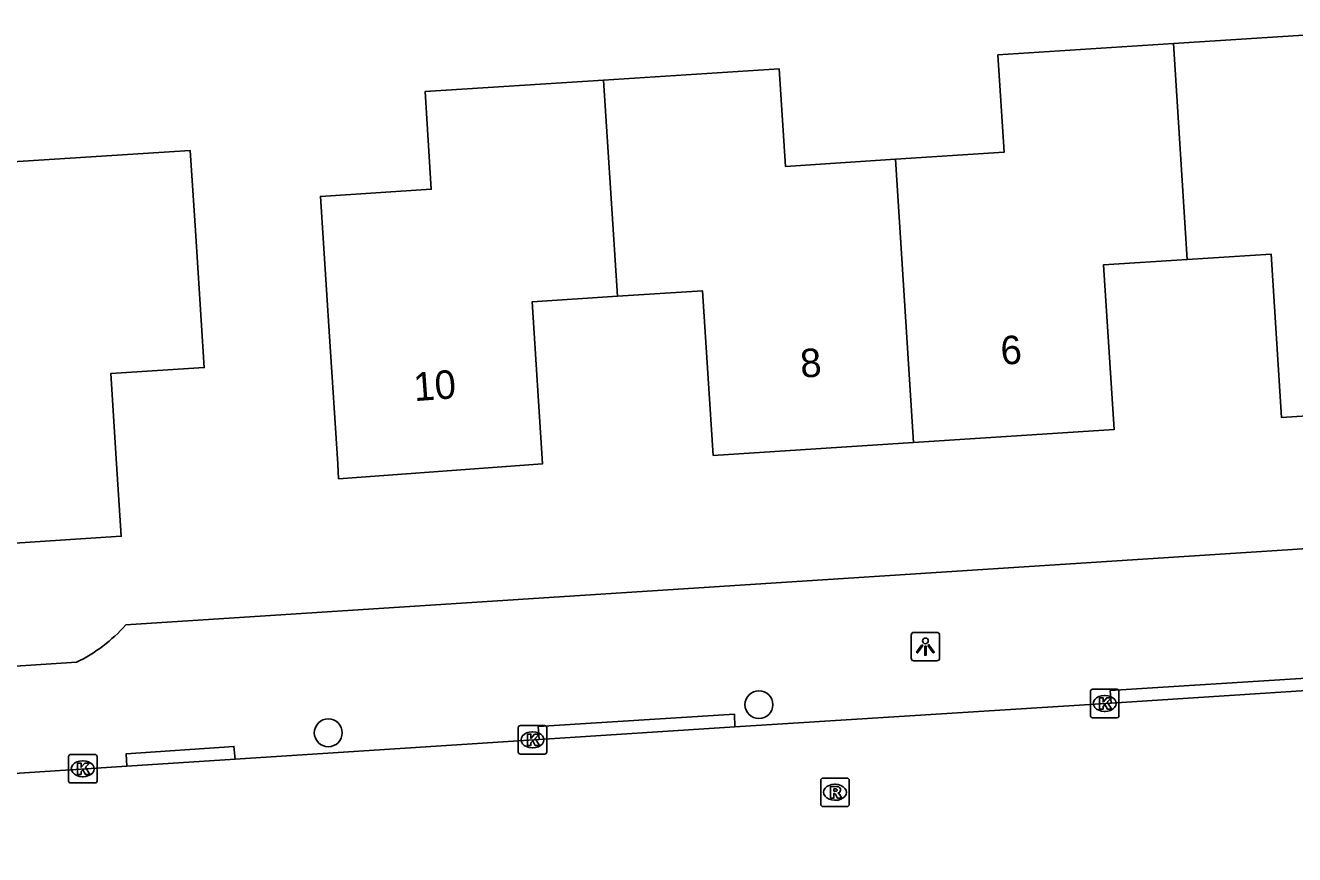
# Model space of a CAD drawing. Extents: x 159689 to 160786, y 387323 to 388339.
# Drawn here: x 160310.03 to 160354.58, y 388236.28 to 388265.39 of the extents above; entities that cross this region are included whole.
import ezdxf

# ---------------------------------------------------------------- set-up
doc = ezdxf.new("R2010")
doc.units = 0
for name, color, linetype in [('IMGEO_Boom', 7, 'Continuous'), ('IMGEO_Kolk', 7, 'Continuous'), ('IMGEO_Lichtpunt', 7, 'Continuous'), ('IMGEO_Pand', 7, 'Continuous'), ('IMGEO_Pand_nummerreeks', 7, 'Continuous'), ('IMGEO_Rijbaan_lokaal_open', 7, 'Continuous'), ('IMGEO_Rioolput', 7, 'Continuous'), ('IMGEO_Voetpad_open', 7, 'Continuous')]:
    doc.layers.add(name, color=color, linetype=linetype)

msp = doc.modelspace()

# ---------------------------------------------------------------- linework, layer by layer
at = {"layer": 'IMGEO_Boom'}
for centre in [(160335.781, 388241.542), (160320.664, 388240.554)]:
    msp.add_circle(centre, 0.489, dxfattribs=at)
at = {"layer": 'IMGEO_Kolk'}
for p, q in [((160347.419, 388241.16), (160347.419, 388242.012)), ((160347.494, 388242.086), (160348.346, 388242.086)), ((160347.907, 388241.866), (160347.932, 388241.866)), ((160348.42, 388242.012), (160348.42, 388241.16)), ((160348.346, 388241.086), (160347.494, 388241.086)), ((160347.93, 388241.306), (160347.905, 388241.306)), ((160327.334, 388239.884), (160327.334, 388240.736)), ((160327.409, 388240.81), (160328.261, 388240.81)), ((160327.822, 388240.59), (160327.847, 388240.59)), ((160328.335, 388240.736), (160328.335, 388239.884)), ((160311.547, 388238.868), (160311.547, 388239.72)), ((160311.622, 388239.794), (160312.474, 388239.794)), ((160312.548, 388239.72), (160312.548, 388238.868)), ((160328.261, 388239.81), (160327.409, 388239.81)), ((160327.845, 388240.03), (160327.82, 388240.03)), ((160312.035, 388239.574), (160312.06, 388239.574)), ((160312.474, 388238.794), (160311.622, 388238.794)), ((160312.058, 388239.014), (160312.033, 388239.014))]:
    msp.add_line(p, q, dxfattribs=at)
for points in [[(160347.419, 388241.16), (160347.419, 388242.012)], [(160347.494, 388242.086), (160348.346, 388242.086)], [(160348.42, 388242.012), (160348.42, 388241.16)], [(160347.74, 388241.786), (160347.863, 388241.786), (160347.863, 388241.635), (160347.993, 388241.786), (160348.157, 388241.786), (160348.011, 388241.635), (160348.164, 388241.386), (160348.012, 388241.386), (160347.927, 388241.55), (160347.863, 388241.483), (160347.863, 388241.386), (160347.74, 388241.386), (160347.74, 388241.786)], [(160348.346, 388241.086), (160347.494, 388241.086)], [(160327.334, 388239.884), (160327.334, 388240.736)], [(160327.409, 388240.81), (160328.261, 388240.81)], [(160327.655, 388240.51), (160327.778, 388240.51), (160327.778, 388240.359), (160327.908, 388240.51), (160328.072, 388240.51), (160327.926, 388240.359), (160328.079, 388240.11), (160327.927, 388240.11), (160327.842, 388240.274), (160327.778, 388240.207), (160327.778, 388240.11), (160327.655, 388240.11), (160327.655, 388240.51)], [(160328.335, 388240.736), (160328.335, 388239.884)], [(160311.547, 388238.868), (160311.547, 388239.72)], [(160311.622, 388239.794), (160312.474, 388239.794)], [(160312.548, 388239.72), (160312.548, 388238.868)], [(160328.261, 388239.81), (160327.409, 388239.81)], [(160311.868, 388239.494), (160311.991, 388239.494), (160311.991, 388239.343), (160312.121, 388239.494), (160312.285, 388239.494), (160312.139, 388239.343), (160312.292, 388239.094), (160312.14, 388239.094), (160312.055, 388239.258), (160311.991, 388239.191), (160311.991, 388239.094), (160311.868, 388239.094), (160311.868, 388239.494)], [(160312.474, 388238.794), (160311.622, 388238.794)]]:
    msp.add_lwpolyline(points, dxfattribs=at)
for centre, start, end in [((160347.496, 388242.01), 91.552, 178.448), ((160347.496, 388242.01), 91.552, 178.448), ((160348.344, 388242.01), 1.552, 88.448), ((160348.344, 388242.01), 1.552, 88.448), ((160347.496, 388241.162), 181.552, 268.448), ((160347.496, 388241.162), 181.552, 268.448), ((160348.344, 388241.162), 271.552, 358.448), ((160348.344, 388241.162), 271.552, 358.448), ((160327.411, 388240.734), 91.552, 178.448), ((160327.411, 388240.734), 91.552, 178.448), ((160328.259, 388240.734), 1.552, 88.448), ((160328.259, 388240.734), 1.552, 88.448), ((160311.624, 388239.718), 91.552, 178.448), ((160311.624, 388239.718), 91.552, 178.448), ((160312.472, 388239.718), 1.552, 88.448), ((160312.472, 388239.718), 1.552, 88.448), ((160327.411, 388239.886), 181.552, 268.448), ((160327.411, 388239.886), 181.552, 268.448), ((160328.259, 388239.886), 271.552, 358.448), ((160328.259, 388239.886), 271.552, 358.448), ((160311.624, 388238.87), 181.552, 268.448), ((160311.624, 388238.87), 181.552, 268.448), ((160312.472, 388238.87), 271.552, 358.448), ((160312.472, 388238.87), 271.552, 358.448)]:
    msp.add_arc(centre, 0.0765, start, end, dxfattribs=at)
for centre, major_axis, ratio, start_param, end_param in [((160347.906, 388241.586), (-0.387, 0.002), 0.722429, 4.712389, 7.853982), ((160347.931, 388241.586), (-0.39, 0.002), 0.717154, 1.570796, 4.712389), ((160327.821, 388240.31), (-0.387, 0.002), 0.722429, 4.712389, 7.853982), ((160327.846, 388240.31), (-0.39, 0.002), 0.717154, 1.570796, 4.712389), ((160312.034, 388239.294), (-0.387, 0.002), 0.722429, 4.712389, 7.853982), ((160312.059, 388239.294), (-0.39, 0.002), 0.717154, 1.570796, 4.712389)]:
    msp.add_ellipse(centre, major_axis=major_axis, ratio=ratio, start_param=start_param, end_param=end_param, dxfattribs=at)
at = {"layer": 'IMGEO_Lichtpunt'}
for p, q in [((160342.029, 388244.078), (160341.221, 388244.078)), ((160342.029, 388244.078), (160341.221, 388244.078)), ((160341.127, 388243.983), (160341.127, 388243.176)), ((160341.127, 388243.983), (160341.127, 388243.176)), ((160342.123, 388243.176), (160342.123, 388243.983)), ((160342.123, 388243.176), (160342.123, 388243.983)), ((160341.221, 388243.082), (160342.029, 388243.082)), ((160341.221, 388243.082), (160342.029, 388243.082))]:
    msp.add_line(p, q, dxfattribs=at)
for points in [[(160341.501, 388243.647), (160341.54, 388243.619), (160341.352, 388243.357), (160341.314, 388243.384), (160341.501, 388243.647)], [(160341.603, 388243.599), (160341.65, 388243.599), (160341.65, 388243.277), (160341.603, 388243.277), (160341.603, 388243.599)], [(160341.713, 388243.619), (160341.751, 388243.646), (160341.938, 388243.384), (160341.899, 388243.356), (160341.713, 388243.619)]]:
    msp.add_lwpolyline(points, dxfattribs=at)
msp.add_circle((160341.626, 388243.781), 0.0994, dxfattribs=at)
for centre, start, end in [((160341.221, 388243.983), 90, 180), ((160341.221, 388243.983), 90, 180), ((160342.029, 388243.983), 0, 90), ((160342.029, 388243.983), 0, 90), ((160341.221, 388243.176), 180, 270), ((160341.221, 388243.176), 180, 270), ((160342.029, 388243.176), 270, 0), ((160342.029, 388243.176), 270, 360)]:
    msp.add_arc(centre, 0.0946, start, end, dxfattribs=at)
at = {"layer": 'IMGEO_Pand'}
for points in [[(160360.534, 388261.917), (160360.276, 388265.386), (160356.55, 388265.146), (160350.329, 388264.745)], [(160350.329, 388264.745), (160344.169, 388264.347), (160344.39, 388260.933), (160340.573, 388260.687)], [(160350.818, 388257.171), (160350.329, 388264.745)], [(160340.573, 388260.687), (160336.709, 388260.437), (160336.488, 388263.863), (160330.326, 388263.465)], [(160330.326, 388263.465), (160324.062, 388263.061), (160324.282, 388259.636), (160320.39, 388259.385), (160320.708, 388254.46), (160320.996, 388250), (160321.03, 388249.47), (160328.191, 388250), (160327.824, 388255.683), (160330.815, 388255.876)], [(160330.326, 388263.465), (160330.815, 388255.876)], [(160306.458, 388247.005), (160313.401, 388247.453), (160313.237, 388250), (160313.033, 388253.162), (160316.314, 388253.374), (160315.992, 388258.364), (160315.823, 388260.993), (160309.401, 388260.579), (160309.62, 388257.188), (160305.814, 388256.942)], [(160340.573, 388260.687), (160341.212, 388250.746)], [(160341.212, 388250.746), (160348.248, 388251.2), (160347.875, 388256.981), (160350.818, 388257.171)], [(160350.818, 388257.171), (160353.76, 388257.36), (160354.13, 388251.619), (160361.168, 388252.073)], [(160330.815, 388255.876), (160333.805, 388256.068), (160334.177, 388250.293), (160341.212, 388250.746)]]:
    msp.add_lwpolyline(points, dxfattribs=at)
at = {"layer": 'IMGEO_Rijbaan_lokaal_open'}
for points in [[(160355.005, 388242.036), (160348.144, 388241.594)], [(160348.144, 388241.594), (160334.938, 388240.761)], [(160334.938, 388240.761), (160328.07, 388240.322)], [(160328.07, 388240.322), (160317.394, 388239.63)], [(160317.394, 388239.63), (160313.593, 388239.382)], [(160313.593, 388239.382), (160300.65, 388238.544)]]:
    msp.add_lwpolyline(points, dxfattribs=at)
at = {"layer": 'IMGEO_Rioolput'}
for p, q in [((160337.952, 388238.04), (160337.952, 388238.892)), ((160338.027, 388238.966), (160338.879, 388238.966)), ((160338.44, 388238.746), (160338.465, 388238.746)), ((160338.953, 388238.892), (160338.953, 388238.04)), ((160338.879, 388237.966), (160338.027, 388237.966)), ((160338.463, 388238.186), (160338.438, 388238.186))]:
    msp.add_line(p, q, dxfattribs=at)
for points in [[(160337.952, 388238.04), (160337.952, 388238.892)], [(160338.027, 388238.966), (160338.879, 388238.966)], [(160338.953, 388238.892), (160338.953, 388238.04)], [(160338.541, 388238.664), (160338.289, 388238.666), (160338.289, 388238.266)], [(160338.289, 388238.266), (160338.413, 388238.266), (160338.413, 388238.428), (160338.424, 388238.428)], [(160338.467, 388238.585), (160338.413, 388238.585), (160338.413, 388238.504)], [(160338.413, 388238.504), (160338.465, 388238.504)], [(160338.471, 388238.399), (160338.542, 388238.266), (160338.682, 388238.266), (160338.617, 388238.392)], [(160338.879, 388237.966), (160338.027, 388237.966)]]:
    msp.add_lwpolyline(points, dxfattribs=at)
for centre, radius, start, end in [((160338.029, 388238.89), 0.0765, 91.552, 178.448), ((160338.029, 388238.89), 0.0765, 91.552, 178.448), ((160338.877, 388238.89), 0.0765, 1.552, 88.448), ((160338.877, 388238.89), 0.0765, 1.552, 88.448), ((160338.423, 388238.375), 0.0533, 26.0293, 88.6989), ((160338.449, 388238.693), 0.19, 274.7715, 282.9687), ((160338.473, 388238.489), 0.0964, 77.0061, 93.1865), ((160338.487, 388238.546), 0.0378, 276.6634, 79.6772), ((160338.54, 388238.554), 0.109, 350.3612, 89.416), ((160338.538, 388238.554), 0.112, 277.5842, 350.9817), ((160338.522, 388238.339), 0.108, 29.5134, 73.7905), ((160338.029, 388238.042), 0.0765, 181.552, 268.448), ((160338.029, 388238.042), 0.0765, 181.552, 268.448), ((160338.877, 388238.042), 0.0765, 271.552, 358.448), ((160338.877, 388238.042), 0.0765, 271.552, 358.448)]:
    msp.add_arc(centre, radius, start, end, dxfattribs=at)
for centre, major_axis, ratio, start_param, end_param in [((160338.439, 388238.466), (-0.387, 0.002), 0.722429, 4.712389, 7.853982), ((160338.464, 388238.466), (-0.39, 0.002), 0.717154, 1.570796, 4.712389)]:
    msp.add_ellipse(centre, major_axis=major_axis, ratio=ratio, start_param=start_param, end_param=end_param, dxfattribs=at)
at = {"layer": 'IMGEO_Voetpad_open'}
for points in [[(160378.806, 388241.737), (160378.882, 388241.56), (160372.028, 388241.182), (160371.564, 388248.178), (160354.507, 388246.988), (160313.557, 388244.341)], [(160311.828, 388243.031), (160308.078, 388242.784), (160308.04, 388242.436), (160306.618, 388242.381), (160306.635, 388241.962), (160255.429, 388238.614), (160234.045, 388237.327), (160219.361, 388236.279)], [(160348.144, 388241.594), (160348.115, 388242.036), (160354.987, 388242.475), (160355.005, 388242.036)], [(160328.07, 388240.322), (160328.034, 388240.773), (160334.921, 388241.214), (160334.938, 388240.761)], [(160313.593, 388239.382), (160313.57, 388239.814), (160317.354, 388240.079), (160317.394, 388239.63)]]:
    msp.add_lwpolyline(points, dxfattribs=at)
msp.add_arc((160309.396, 388248.037), 5.566, 295.9128, 318.387, dxfattribs=at)

# ---------------------------------------------------------------- texts
at = {"layer": 'IMGEO_Pand_nummerreeks'}
for s, rotation, p in [('6', 3.6881, (160344.294, 388253.47)), ('8', 3.6881, (160337.262, 388253.017)), ('10', 4.2329, (160323.694, 388252.194))]:
    msp.add_text(s, height=1, rotation=rotation, dxfattribs=at).set_placement(p)

doc.saveas('drawing.dxf')
